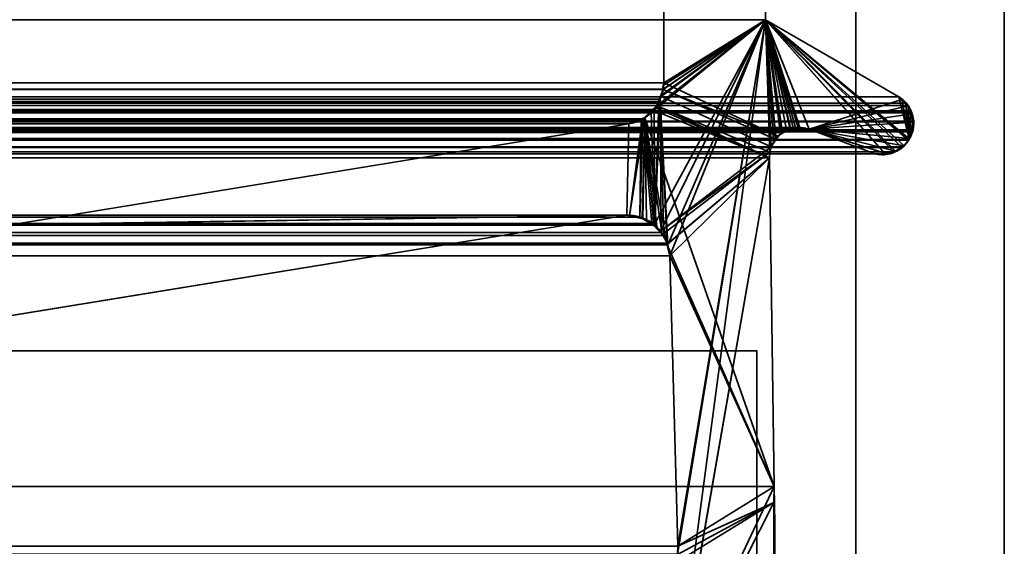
# Model space of a CAD drawing. Header units: millimetres. Extents: x -508 to 6708, y -115 to 193.
# Tile 1033 of 1056: x 3404.56 to 3414.5, y 1.04 to 6.35. Entities that reach past the tile are written whole.
import ezdxf

# ---------------------------------------------------------------- set-up
doc = ezdxf.new("R2010")
doc.units = ezdxf.units.MM
doc.layers.add('151', color=7, linetype='Continuous', true_color=0xffffff)

# ---------------------------------------------------------------- blocks, each defined once
blk = doc.blocks.new('UG_SURFACE_003')
at = {"layer": '151', "color": 252, "linetype": 'Continuous', "lineweight": 35}
for points in [[(3607.5001, -10, 2215.25), (3607.5001, 174.4, 2215.25), (2392.4999, 174.4, 2215.25), (2392.4999, -10, 2215.25)], [(2542.5, -10, 2065.2499), (2542.5, 174.4, 2065.2499), (3457.5, 174.4, 2065.2499), (3457.5, -10, 2065.2499)]]:
    blk.add_3dface(points, dxfattribs=at)
blk = doc.blocks.new('UG_SURFACE_210')
at = {"layer": '151', "color": 252, "linetype": 'Continuous', "lineweight": 35}
for points in [[(2585.5, -21.92, 2021.75), (3414.5, -21.92, 2021.75), (3414.5, 13.42, 2021.75), (2585.5, 13.42, 2021.75)], [(2586.9999, -21.92, 2020.2501), (2586.9999, 13.42, 2020.2501), (3413.0001, 13.42, 2020.2501), (3413.0001, -21.92, 2020.2501)], [(3414.5, 13.42, 2021.75), (3414.5, -21.92, 2021.75), (3413.0001, -21.92, 2020.2501), (3413.0001, 13.42, 2020.2501)]]:
    blk.add_3dface(points, dxfattribs=at)
blk = doc.blocks.new('UG_SURFACE_211')
at = {"layer": '151', "color": 252, "linetype": 'Continuous', "lineweight": 35}
for points in [[(3413.0001, -21.92, 2020.2501), (3413.0001, 13.42, 2020.2501), (3413.0001, 13.42, -7.75), (3413.0001, -21.92, -7.75)], [(3413.0001, -21.92, -7.75), (3413.0001, 13.42, -7.75), (3414.5, 13.42, -7.75), (3414.5, -21.92, -7.75)], [(3413.0001, 13.42, 2020.2501), (3413.0001, -21.92, 2020.2501), (3414.5, -21.92, 2021.75), (3414.5, 13.42, 2021.75)], [(3414.5, -21.92, 2021.75), (3414.5, -21.92, -7.75), (3414.5, 13.42, -7.75), (3414.5, 13.42, 2021.75)]]:
    blk.add_3dface(points, dxfattribs=at)
blk = doc.blocks.new('UG_SURFACE_213')
at = {"layer": '151', "color": 252, "linetype": 'Continuous', "lineweight": 35}
for points in [[(2602.9999, 3.0145, -6.75), (2588.0001, 3.0145, -6.75), (2588.0001, -16.9528, -6.75), (3411.9999, -16.9528, -6.75)], [(3397.0001, 3.0145, -7.75), (3411.9999, 3.0145, -7.75), (3411.9999, -16.9528, -7.75), (2588.0001, -16.9528, -7.75)], [(3397.0001, 3.0145, -6.75), (2602.9999, 3.0145, -6.75), (3411.9999, -16.9528, -6.75)], [(3397.0001, 3.0145, -7.75), (3397.0001, 3.0145, -6.75), (3411.9999, 3.0145, -6.75), (3411.9999, 3.0145, -7.75)], [(3411.9999, -16.9528, -6.75), (3411.9999, 3.0145, -6.75), (3397.0001, 3.0145, -6.75)], [(3411.9999, -16.9528, -7.75), (3411.9999, 3.0145, -7.75), (3411.9999, 3.0145, -6.75), (3411.9999, -16.9528, -6.75)]]:
    blk.add_3dface(points, dxfattribs=at)
blk = doc.blocks.new('UG_SURFACE_217')
at = {"layer": '151', "color": 7, "linetype": 'Continuous', "lineweight": 35}
for points in [[(2588.9385, 5.7187, 2018.3115), (2588.9385, 10.8663, 2018.3115), (3411.0615, 10.8663, 2018.3115), (3411.0615, 5.7187, 2018.3115)], [(3411.0615, 5.7187, 2018.3115), (3411.0615, 10.8663, 2018.3115), (3412.0889, 10.6334, 2019.3388), (3412.0889, 6.3541, 2019.3388)], [(3412.0889, 6.3541, 2019.3388), (3412.0889, 10.6334, 2019.3388), (2587.9111, 10.6334, 2019.3388), (2587.9111, 6.3541, 2019.3388)], [(3413.4352, 5.5775, 2020.6852), (3412.0889, 6.3541, 2019.3388), (2587.9111, 6.3541, 2019.3388), (2586.5648, 5.5775, 2020.6852)], [(3412.0889, 6.3541, 2019.3388), (3411.1044, 4.0824, 2018.3544), (3411.0272, 5.5518, 2018.2772), (3411.0558, 5.6507, 2018.3058)], [(3411.0558, 5.6507, 2018.3058), (3411.0565, 5.6534, 2018.3065), (3412.0889, 6.3541, 2019.3388)], [(3412.0889, 6.3541, 2019.3388), (3411.0565, 5.6534, 2018.3065), (3411.0615, 5.7187, 2018.3115)], [(3411.1223, 3.9715, 2018.3723), (3411.1044, 4.0824, 2018.3544), (3412.0889, 6.3541, 2019.3388)], [(3411.2048, 1.0412, 2018.4548), (3411.1223, 3.9715, 2018.3723), (3412.0889, 6.3541, 2019.3388)], [(3411.1853, -0.4469, 2018.4352), (3412.0889, 6.3541, 2019.3388), (3412.1327, 5.0214, 2019.3827), (3412.1284, 4.9608, 2019.3784)], [(3411.1884, 0.8784, 2018.4383), (3412.0889, 6.3541, 2019.3388), (3411.1853, -0.4469, 2018.4352)], [(3412.0889, 6.3541, 2019.3388), (3411.1884, 0.8784, 2018.4383), (3411.2012, 0.9603, 2018.4512)], [(3412.0889, 6.3541, 2019.3388), (3411.2012, 0.9603, 2018.4512), (3411.2048, 1.0412, 2018.4548)], [(3412.0889, 6.3541, 2019.3388), (3412.1466, 5.0731, 2019.3965), (3412.1327, 5.0214, 2019.3827)], [(3412.0889, 6.3541, 2019.3388), (3413.3835, 5.0221, 2020.6335), (3413.3413, 5.0002, 2020.5913), (3413.2934, 5.0006, 2020.5433)], [(3412.0889, 6.3541, 2019.3388), (3412.1888, 5.1497, 2019.4387), (3412.1466, 5.0731, 2019.3965)], [(3412.0889, 6.3541, 2019.3388), (3412.2601, 5.2166, 2019.51), (3412.2593, 5.216, 2019.5093), (3412.194, 5.1545, 2019.444)], [(3412.0889, 6.3541, 2019.3388), (3413.4681, 5.0661, 2020.7183), (3413.3835, 5.0221, 2020.6335)], [(3413.5344, 5.1377, 2020.7844), (3412.0889, 6.3541, 2019.3388), (3413.4352, 5.5775, 2020.6852), (3413.5046, 5.5121, 2020.7546)], [(3412.194, 5.1545, 2019.444), (3412.1888, 5.1497, 2019.4387), (3412.0889, 6.3541, 2019.3388)], [(3412.0889, 6.3541, 2019.3388), (3412.3931, 5.2652, 2019.6431), (3412.3433, 5.247, 2019.5932)], [(3412.0889, 6.3541, 2019.3388), (3413.5344, 5.1377, 2020.7844), (3413.4803, 5.0724, 2020.7303), (3413.4681, 5.0661, 2020.7183)], [(3412.3433, 5.247, 2019.5932), (3412.2601, 5.2166, 2019.51), (3412.0889, 6.3541, 2019.3388)], [(3412.0889, 6.3541, 2019.3388), (3412.5292, 5.2483, 2019.7792), (3412.4341, 5.2601, 2019.6843)], [(3413.2934, 5.0006, 2020.5433), (3413.1932, 5.0016, 2020.4432), (3412.5292, 5.2483, 2019.7792), (3412.0889, 6.3541, 2019.3388)], [(3412.4341, 5.2601, 2019.6843), (3412.3931, 5.2652, 2019.6431), (3412.0889, 6.3541, 2019.3388)], [(2588.9385, 5.7187, 2018.3115), (3411.0565, 5.6534, 2018.3065), (3411.0558, 5.6507, 2018.3058)], [(2588.9385, 5.7187, 2018.3115), (3411.0615, 5.7187, 2018.3115), (3411.0565, 5.6534, 2018.3065)], [(3411.0558, 5.6507, 2018.3058), (2588.9473, 5.6515, 2018.3027), (2588.9385, 5.7187, 2018.3115)], [(2586.5648, 5.5775, 2020.6852), (2586.4947, 5.5145, 2020.7555), (3413.5046, 5.5121, 2020.7546)], [(3413.5046, 5.5121, 2020.7546), (3413.4352, 5.5775, 2020.6852), (2586.5648, 5.5775, 2020.6852)], [(2588.9473, 5.6515, 2018.3027), (3411.0558, 5.6507, 2018.3058), (3411.0272, 5.5518, 2018.2772)], [(2588.953, 5.6087, 2018.297), (2588.9473, 5.6515, 2018.3027), (3411.0272, 5.5518, 2018.2772)], [(2588.953, 5.6087, 2018.297), (3411.0272, 5.5518, 2018.2772), (3411.0122, 5.5274, 2018.2621)], [(3411.0122, 5.5274, 2018.2621), (2588.9871, 5.5255, 2018.2629), (2588.953, 5.6087, 2018.297)], [(2586.4799, 5.5013, 2020.7701), (2586.4425, 5.4347, 2020.8077), (3413.5573, 5.4343, 2020.8073)], [(2586.4947, 5.5145, 2020.7555), (2586.4799, 5.5013, 2020.7701), (3413.5294, 5.4886, 2020.7794)], [(2586.4799, 5.5013, 2020.7701), (3413.5573, 5.4343, 2020.8073), (3413.5294, 5.4886, 2020.7794)], [(3413.5294, 5.4886, 2020.7794), (3413.5046, 5.5121, 2020.7546), (2586.4947, 5.5145, 2020.7555)], [(2588.9871, 5.5255, 2018.2629), (3411.0122, 5.5274, 2018.2621), (3410.9638, 5.449, 2018.214)], [(2588.9926, 5.5122, 2018.2574), (2588.9871, 5.5255, 2018.2629), (3410.9638, 5.449, 2018.214)], [(2588.9926, 5.5122, 2018.2574), (3410.9638, 5.449, 2018.214), (3410.9356, 5.425, 2018.1856)], [(3410.9356, 5.425, 2018.1856), (2589.0641, 5.4224, 2018.1859), (2588.9926, 5.5122, 2018.2574)], [(3410.9719, 4.2823, 2018.2219), (3410.9638, 5.449, 2018.214), (3411.0122, 5.5274, 2018.2621)], [(3411.0351, 4.2087, 2018.285), (3410.9719, 4.2823, 2018.2219), (3411.0272, 5.5518, 2018.2772)], [(3411.0122, 5.5274, 2018.2621), (3411.0272, 5.5518, 2018.2772), (3410.9719, 4.2823, 2018.2219)], [(3411.0272, 5.5518, 2018.2772), (3411.0615, 4.178, 2018.3115), (3411.0351, 4.2087, 2018.285)], [(3411.0272, 5.5518, 2018.2772), (3411.1044, 4.0824, 2018.3544), (3411.0959, 4.1012, 2018.3458)], [(3411.0959, 4.1012, 2018.3458), (3411.0615, 4.178, 2018.3115), (3411.0272, 5.5518, 2018.2772)], [(3413.5046, 5.5121, 2020.7546), (3413.5294, 5.4886, 2020.7794), (3413.5573, 5.4343, 2020.8073), (3413.5344, 5.1377, 2020.7844)], [(2586.4353, 5.4222, 2020.8147), (2586.4158, 5.3416, 2020.8342), (3413.584, 5.331, 2020.834)], [(2586.4365, 5.4244, 2020.8135), (2586.4353, 5.4222, 2020.8147), (3413.568, 5.4131, 2020.818)], [(2586.4353, 5.4222, 2020.8147), (3413.584, 5.331, 2020.834), (3413.568, 5.4131, 2020.818)], [(2586.4425, 5.4347, 2020.8077), (2586.4365, 5.4244, 2020.8135), (3413.5628, 5.4235, 2020.8127)], [(3413.568, 5.4131, 2020.818), (3413.5628, 5.4235, 2020.8127), (2586.4365, 5.4244, 2020.8135)], [(3413.5628, 5.4235, 2020.8127), (3413.5573, 5.4343, 2020.8073), (2586.4425, 5.4347, 2020.8077)], [(2589.0641, 5.4224, 2018.1859), (3410.9356, 5.425, 2018.1856), (3410.8527, 5.3547, 2018.1026)], [(2589.076, 5.4072, 2018.1739), (2589.0641, 5.4224, 2018.1859), (3410.8527, 5.3547, 2018.1026)], [(2589.076, 5.4072, 2018.1739), (3410.8527, 5.3547, 2018.1026), (3410.8343, 5.3481, 2018.0843)], [(3410.8343, 5.3481, 2018.0843), (2589.1669, 5.3525, 2018.0831), (2589.076, 5.4072, 2018.1739)], [(3410.9719, 4.2823, 2018.2219), (3410.8527, 5.3547, 2018.1026), (3410.9356, 5.425, 2018.1856)], [(3410.9356, 5.425, 2018.1856), (3410.9638, 5.449, 2018.214), (3410.9719, 4.2823, 2018.2219)], [(3413.5344, 5.1377, 2020.7844), (3413.5573, 5.4343, 2020.8073), (3413.5628, 5.4235, 2020.8127)], [(3413.5628, 5.4235, 2020.8127), (3413.568, 5.4131, 2020.818), (3413.584, 5.331, 2020.834), (3413.5344, 5.1377, 2020.7844)], [(3413.5792, 5.243, 2020.8292), (2586.4153, 5.3315, 2020.8347), (2586.4141, 5.3011, 2020.8359)], [(2586.4141, 5.3011, 2020.8359), (2586.4234, 5.2316, 2020.8266), (3413.5766, 5.2316, 2020.8266)], [(3413.5766, 5.2316, 2020.8266), (3413.5792, 5.243, 2020.8292), (2586.4141, 5.3011, 2020.8359)], [(2586.4158, 5.3416, 2020.8342), (2586.4153, 5.3315, 2020.8347), (3413.584, 5.331, 2020.834)], [(2586.4153, 5.3315, 2020.8347), (3413.5792, 5.243, 2020.8292), (3413.5857, 5.3226, 2020.8356)], [(3413.5857, 5.3226, 2020.8356), (3413.584, 5.331, 2020.834), (2586.4153, 5.3315, 2020.8347)], [(2589.2186, 5.3214, 2018.0314), (2589.1669, 5.3525, 2018.0831), (3410.8343, 5.3481, 2018.0843)], [(2589.292, 5.3024, 2017.9579), (2589.2186, 5.3214, 2018.0314), (3410.8343, 5.3481, 2018.0843)], [(3410.8343, 5.3481, 2018.0843), (3410.708, 5.3024, 2017.9579), (2589.292, 5.3024, 2017.9579)], [(2595.5107, 4.2872, 2011.7393), (2589.292, 5.3024, 2017.9579), (3410.708, 5.3024, 2017.9579), (3404.4893, 4.2872, 2011.7393)], [(3404.4893, 4.2872, 2011.7393), (3410.708, 5.3024, 2017.9579), (3410.6891, 4.381, 2017.9391)], [(3410.8217, 4.3634, 2018.0717), (3410.6891, 4.381, 2017.9391), (3410.708, 5.3024, 2017.9579), (3410.8343, 5.3481, 2018.0843)], [(3410.8343, 5.3481, 2018.0843), (3410.8527, 5.3547, 2018.1026), (3410.8217, 4.3634, 2018.0717)], [(3410.943, 4.2978, 2018.193), (3410.8253, 4.3614, 2018.0755), (3410.8217, 4.3634, 2018.0717), (3410.8527, 5.3547, 2018.1026)], [(3410.8527, 5.3547, 2018.1026), (3410.9719, 4.2823, 2018.2219), (3410.943, 4.2978, 2018.193)], [(3413.5725, 5.2218, 2020.8225), (3413.5408, 5.1453, 2020.7908), (3413.5344, 5.1377, 2020.7844), (3413.584, 5.331, 2020.834)], [(3413.5725, 5.2218, 2020.8225), (3413.584, 5.331, 2020.834), (3413.5857, 5.3226, 2020.8356), (3413.5792, 5.243, 2020.8292)], [(2586.4275, 5.2218, 2020.8225), (3413.5725, 5.2218, 2020.8225), (3413.5766, 5.2316, 2020.8266), (2586.4234, 5.2316, 2020.8266)], [(3413.5408, 5.1453, 2020.7908), (2586.4275, 5.2218, 2020.8225), (2586.4596, 5.1447, 2020.7903)], [(3413.5408, 5.1453, 2020.7908), (3413.5725, 5.2218, 2020.8225), (2586.4275, 5.2218, 2020.8225)], [(3412.5292, 5.2483, 2019.7792), (3413.1932, 5.0016, 2020.4432), (2586.8068, 5.0016, 2020.4432), (2587.4708, 5.2483, 2019.7792)], [(2587.4708, 5.2483, 2019.7792), (2587.5657, 5.2609, 2019.6843), (3412.4341, 5.2601, 2019.6843)], [(3412.4341, 5.2601, 2019.6843), (3412.5292, 5.2483, 2019.7792), (2587.4708, 5.2483, 2019.7792)], [(3412.3931, 5.2652, 2019.6431), (2587.5657, 5.2609, 2019.6843), (2587.6024, 5.2657, 2019.6478)], [(3412.3931, 5.2652, 2019.6431), (3412.4341, 5.2601, 2019.6843), (2587.5657, 5.2609, 2019.6843)], [(2587.6024, 5.2657, 2019.6478), (3412.3433, 5.247, 2019.5932), (3412.3931, 5.2652, 2019.6431)], [(2587.6024, 5.2657, 2019.6478), (2587.657, 5.2478, 2019.593), (3412.3433, 5.247, 2019.5932)], [(3412.2601, 5.2166, 2019.51), (2587.657, 5.2478, 2019.593), (2587.7264, 5.2251, 2019.5236)], [(3412.2601, 5.2166, 2019.51), (3412.3433, 5.247, 2019.5932), (2587.657, 5.2478, 2019.593)], [(2587.7264, 5.2251, 2019.5236), (3412.2593, 5.216, 2019.5093), (3412.2601, 5.2166, 2019.51)], [(2587.7264, 5.2251, 2019.5236), (2587.7397, 5.2136, 2019.5103), (3412.2593, 5.216, 2019.5093)], [(3412.2593, 5.216, 2019.5093), (2587.7397, 5.2136, 2019.5103), (2587.8065, 5.1556, 2019.4435)], [(2587.8065, 5.1556, 2019.4435), (3412.194, 5.1545, 2019.444), (3412.2593, 5.216, 2019.5093)], [(3413.5792, 5.243, 2020.8292), (3413.5766, 5.2316, 2020.8266), (3413.5725, 5.2218, 2020.8225)], [(3413.5408, 5.1453, 2020.7908), (2586.4596, 5.1447, 2020.7903), (2586.4656, 5.1377, 2020.7844)], [(2586.4656, 5.1377, 2020.7844), (3413.5344, 5.1377, 2020.7844), (3413.5408, 5.1453, 2020.7908)], [(3413.5344, 5.1377, 2020.7844), (2586.4656, 5.1377, 2020.7844), (2586.5266, 5.0664, 2020.7233)], [(3413.4803, 5.0724, 2020.7303), (3413.5344, 5.1377, 2020.7844), (2586.5266, 5.0664, 2020.7233)], [(3413.4681, 5.0661, 2020.7183), (3413.4803, 5.0724, 2020.7303), (2586.5266, 5.0664, 2020.7233)], [(3412.1888, 5.1497, 2019.4387), (2587.8065, 5.1556, 2019.4435), (2587.8069, 5.1552, 2019.443)], [(3412.1888, 5.1497, 2019.4387), (3412.194, 5.1545, 2019.444), (2587.8065, 5.1556, 2019.4435)], [(2587.8069, 5.1552, 2019.443), (3412.1466, 5.0731, 2019.3965), (3412.1888, 5.1497, 2019.4387)], [(2587.8069, 5.1552, 2019.443), (2587.8534, 5.0731, 2019.3965), (3412.1466, 5.0731, 2019.3965)], [(3412.1327, 5.0214, 2019.3827), (2587.8534, 5.0731, 2019.3965), (2587.8716, 4.981, 2019.3784)], [(3412.1327, 5.0214, 2019.3827), (3412.1466, 5.0731, 2019.3965), (2587.8534, 5.0731, 2019.3965)], [(2586.5266, 5.0664, 2020.7233), (2586.5314, 5.0638, 2020.7186), (3413.4681, 5.0661, 2020.7183)], [(3413.3835, 5.0221, 2020.6335), (3413.4681, 5.0661, 2020.7183), (2586.5314, 5.0638, 2020.7186)], [(2586.5314, 5.0638, 2020.7186), (2586.6158, 5.0181, 2020.6342), (3413.3835, 5.0221, 2020.6335)], [(3413.3835, 5.0221, 2020.6335), (2586.6158, 5.0181, 2020.6342), (2586.6394, 5.0054, 2020.6108)], [(3413.3413, 5.0002, 2020.5913), (3413.3835, 5.0221, 2020.6335), (2586.6394, 5.0054, 2020.6108)], [(2586.6394, 5.0054, 2020.6108), (2586.7071, 4.999, 2020.5431), (3413.2934, 5.0006, 2020.5433)], [(3413.2934, 5.0006, 2020.5433), (3413.3413, 5.0002, 2020.5913), (2586.6394, 5.0054, 2020.6108)], [(2586.7071, 4.999, 2020.5431), (2586.7629, 4.9938, 2020.4871), (3413.1932, 5.0016, 2020.4432)], [(3413.1932, 5.0016, 2020.4432), (3413.2934, 5.0006, 2020.5433), (2586.7071, 4.999, 2020.5431)], [(2586.7629, 4.9938, 2020.4871), (2586.8068, 5.0016, 2020.4432), (3413.1932, 5.0016, 2020.4432)], [(2587.8716, 4.981, 2019.3784), (3412.1284, 4.9608, 2019.3784), (3412.1327, 5.0214, 2019.3827)], [(2587.8716, 4.981, 2019.3784), (2587.8716, 4.9608, 2019.3784), (3412.1284, 4.9608, 2019.3784)], [(3412.1749, 1.6459, 2019.4249), (3412.1284, 4.9608, 2019.3784), (2587.8716, 4.9608, 2019.3784), (2587.8251, 1.6459, 2019.4249)], [(3411.1876, -0.4479, 2018.4376), (3411.1853, -0.4469, 2018.4352), (3412.1284, 4.9608, 2019.3784)], [(3411.1876, -0.4479, 2018.4376), (3412.1284, 4.9608, 2019.3784), (3412.1749, 1.6459, 2019.4249)], [(2589.1783, 4.3634, 2018.0717), (2589.3109, 4.381, 2017.9391), (3410.6891, 4.381, 2017.9391), (3410.8217, 4.3634, 2018.0717)], [(2589.3109, 4.381, 2017.9391), (2598.4149, 2.8982, 2008.8351), (3401.5851, 2.8982, 2008.8351), (3410.6891, 4.381, 2017.9391)], [(3410.6891, 4.381, 2017.9391), (3401.5851, 2.8982, 2008.8351), (3404.4213, 4.2819, 2011.6713), (3404.4724, 4.2849, 2011.7226)], [(3410.6891, 4.381, 2017.9391), (3404.4724, 4.2849, 2011.7226), (3404.4893, 4.2872, 2011.7393)], [(3410.9719, 4.2823, 2018.2219), (2588.9649, 4.2087, 2018.285), (2589.0281, 4.2823, 2018.2219)], [(3410.9719, 4.2823, 2018.2219), (3411.0351, 4.2087, 2018.285), (2588.9649, 4.2087, 2018.285)], [(2589.0281, 4.2823, 2018.2219), (2589.057, 4.2978, 2018.193), (3410.943, 4.2978, 2018.193), (3410.9719, 4.2823, 2018.2219)], [(2589.1747, 4.3614, 2018.0755), (3410.8253, 4.3614, 2018.0755), (3410.943, 4.2978, 2018.193), (2589.057, 4.2978, 2018.193)], [(3410.8217, 4.3634, 2018.0717), (2589.1747, 4.3614, 2018.0755), (2589.1783, 4.3634, 2018.0717)], [(3410.8217, 4.3634, 2018.0717), (3410.8253, 4.3614, 2018.0755), (2589.1747, 4.3614, 2018.0755)], [(3411.0959, 4.1012, 2018.3458), (2588.9041, 4.1012, 2018.3458), (2588.9385, 4.178, 2018.3115)], [(2588.9385, 4.178, 2018.3115), (2588.9649, 4.2087, 2018.285), (3411.0351, 4.2087, 2018.285), (3411.0615, 4.178, 2018.3115)], [(3411.0615, 4.178, 2018.3115), (3411.0959, 4.1012, 2018.3458), (2588.9385, 4.178, 2018.3115)], [(3411.1044, 4.0824, 2018.3544), (2588.8777, 3.9715, 2018.3723), (2588.8956, 4.0824, 2018.3544)], [(3411.1044, 4.0824, 2018.3544), (3411.1223, 3.9715, 2018.3723), (2588.8777, 3.9715, 2018.3723)], [(2588.8956, 4.0824, 2018.3544), (2588.9041, 4.1012, 2018.3458), (3411.0959, 4.1012, 2018.3458), (3411.1044, 4.0824, 2018.3544)], [(2588.7952, 1.0412, 2018.4548), (2588.8777, 3.9715, 2018.3723), (3411.1223, 3.9715, 2018.3723), (3411.2048, 1.0412, 2018.4548)], [(3412.1695, 0.0733, 2019.4194), (2587.8251, 1.6459, 2019.4249), (2587.739, -0.6885, 2019.511)], [(3412.1695, 0.0733, 2019.4194), (3412.1749, 1.6459, 2019.4249), (2587.8251, 1.6459, 2019.4249)], [(3412.1749, 1.6459, 2019.4249), (3412.1695, 0.0733, 2019.4194), (3411.1927, -0.4501, 2018.4426), (3411.1876, -0.4479, 2018.4376)], [(2588.7959, 1.002, 2018.4541), (2588.7952, 1.0412, 2018.4548), (3411.2048, 1.0412, 2018.4548)], [(2588.7959, 1.002, 2018.4541), (3411.2048, 1.0412, 2018.4548), (3411.2012, 0.9603, 2018.4512)]]:
    blk.add_3dface(points, dxfattribs=at)
blk = doc.blocks.new('UG_SURFACE_218')
at = {"layer": '151', "color": 7, "linetype": 'Continuous', "lineweight": 35}
for points in [[(3412.0889, 10.6334, -7.75), (3412.0889, 6.3541, -7.75), (3411.0615, 5.7187, -7.75), (3411.0615, 10.8663, -7.75)], [(3412.0889, 6.3541, 2019.3388), (3412.0889, 10.6334, 2019.3388), (3411.0615, 10.8663, 2018.3115), (3411.0615, 5.7187, 2018.3115)], [(3411.0615, 5.7187, 2018.3115), (3411.0615, 10.8663, 2018.3115), (3411.0615, 10.8663, -7.75), (3411.0615, 5.7187, -7.75)], [(3412.0889, 6.3541, -7.75), (3412.0889, 10.6334, -7.75), (3412.0889, 10.6334, 2019.3388), (3412.0889, 6.3541, 2019.3388)], [(3412.0889, 6.3541, 2019.3388), (3410.8694, 5.365, 2018.1193), (3410.8868, 4.3379, 2018.1367), (3410.9621, 4.2773, 2018.2121)], [(3410.9516, 5.4465, 2018.2016), (3410.8694, 5.365, 2018.1193), (3412.0889, 6.3541, 2019.3388)], [(3412.0889, 6.3541, 2019.3388), (3410.9755, 5.4699, 2018.2254), (3410.9516, 5.4465, 2018.2016)], [(3410.9621, 4.2773, 2018.2121), (3411.0305, 4.2222, 2018.2805), (3412.0889, 6.3541, 2019.3388)], [(3412.0889, 6.3541, 2019.3388), (3410.991, 5.4854, 2018.2409), (3410.9755, 5.4699, 2018.2254)], [(3411.0358, 5.5803, 2018.286), (3410.991, 5.4854, 2018.2409), (3412.0889, 6.3541, 2019.3388)], [(3412.1466, 5.0731, 2019.3965), (3412.1683, 5.1188, 2019.4182), (3412.0889, 6.3541, 2019.3388), (3411.0305, 4.2222, 2018.2805)], [(3412.0889, 6.3541, 2019.3388), (3411.0434, 5.596, 2018.2934), (3411.0358, 5.5803, 2018.286)], [(3411.057, 5.6889, 2018.3072), (3411.0434, 5.596, 2018.2934), (3412.0889, 6.3541, 2019.3388)], [(3412.0889, 6.3541, 2019.3388), (3411.0615, 5.7187, 2018.3115), (3411.057, 5.6889, 2018.3072)], [(3412.2524, 5.2053, -7.75), (3412.2128, 5.1775, -7.75), (3411.0615, 5.7187, -7.75), (3412.0889, 6.3541, -7.75)], [(3413.4352, 5.5775, -7.75), (3412.0889, 6.3541, -7.75), (3412.0889, 6.3541, 2019.3388), (3413.4352, 5.5775, 2020.6852)], [(3412.0889, 6.3541, -7.75), (3413.4846, 5.0854, -7.75), (3413.4326, 5.0372, -7.75), (3413.4028, 5.0261, -7.75)], [(3413.5406, 5.1534, -7.75), (3412.0889, 6.3541, -7.75), (3413.4352, 5.5775, -7.75)], [(3413.4028, 5.0261, -7.75), (3413.3236, 4.9966, -7.75), (3413.3034, 4.9974, -7.75), (3412.0889, 6.3541, -7.75)], [(3412.0889, 6.3541, -7.75), (3412.3018, 5.2399, -7.75), (3412.2524, 5.2053, -7.75)], [(3412.0889, 6.3541, -7.75), (3412.4205, 5.267, -7.75), (3412.3373, 5.248, -7.75)], [(3412.0889, 6.3541, -7.75), (3413.5406, 5.1534, -7.75), (3413.5273, 5.1249, -7.75), (3413.4846, 5.0854, -7.75)], [(3412.3373, 5.248, -7.75), (3412.3018, 5.2399, -7.75), (3412.0889, 6.3541, -7.75)], [(3412.0889, 6.3541, -7.75), (3412.5292, 5.2483, -7.75), (3412.4346, 5.2646, -7.75)], [(3413.3034, 4.9974, -7.75), (3413.1932, 5.0016, -7.75), (3412.5292, 5.2483, -7.75), (3412.0889, 6.3541, -7.75)], [(3412.4346, 5.2646, -7.75), (3412.4205, 5.267, -7.75), (3412.0889, 6.3541, -7.75)], [(3412.0889, 6.3541, 2019.3388), (3412.1683, 5.1188, 2019.4182), (3412.1914, 5.1456, 2019.4414)], [(3412.0889, 6.3541, 2019.3388), (3412.3685, 5.2615, 2019.6187), (3412.4343, 5.2561, 2019.6843)], [(3412.0889, 6.3541, 2019.3388), (3412.2417, 5.2033, 2019.4917), (3412.25, 5.2071, 2019.5), (3412.3375, 5.2472, 2019.5875)], [(3412.4343, 5.2561, 2019.6843), (3412.5292, 5.2483, 2019.7792), (3412.0889, 6.3541, 2019.3388)], [(3412.1914, 5.1456, 2019.4414), (3412.2417, 5.2033, 2019.4917), (3412.0889, 6.3541, 2019.3388)], [(3412.3375, 5.2472, 2019.5875), (3412.3685, 5.2615, 2019.6187), (3412.0889, 6.3541, 2019.3388)], [(3413.4657, 5.5488, 2020.7157), (3413.4352, 5.5775, 2020.6852), (3412.0889, 6.3541, 2019.3388), (3412.5292, 5.2483, 2019.7792)], [(3411.0589, 5.688, -7.75), (3411.0558, 5.6496, -7.75), (3411.0358, 5.5803, 2018.286)], [(3411.0358, 5.5803, 2018.286), (3411.0434, 5.596, 2018.2934), (3411.0589, 5.688, -7.75)], [(3411.0434, 5.596, 2018.2934), (3411.057, 5.6889, 2018.3072), (3411.0589, 5.688, -7.75)], [(3411.0558, 5.6496, -7.75), (3411.0589, 5.688, -7.75), (3411.0615, 5.7187, -7.75), (3412.2128, 5.1775, -7.75)], [(3411.0615, 5.7187, -7.75), (3411.0589, 5.688, -7.75), (3411.057, 5.6889, 2018.3072)], [(3411.057, 5.6889, 2018.3072), (3411.0615, 5.7187, 2018.3115), (3411.0615, 5.7187, -7.75)], [(3411.0293, 5.5819, -7.75), (3410.9917, 5.4863, -7.75), (3410.991, 5.4854, 2018.2409)], [(3410.991, 5.4854, 2018.2409), (3411.0358, 5.5803, 2018.286), (3411.0293, 5.5819, -7.75)], [(3410.9917, 5.4863, -7.75), (3411.0293, 5.5819, -7.75), (3412.1466, 5.0731, -7.75), (3412.132, 5.0177, -7.75)], [(3412.1935, 5.1471, -7.75), (3412.1466, 5.0731, -7.75), (3411.0293, 5.5819, -7.75), (3411.0558, 5.6496, -7.75)], [(3411.0558, 5.6496, -7.75), (3411.0293, 5.5819, -7.75), (3411.0358, 5.5803, 2018.286)], [(3411.0558, 5.6496, -7.75), (3412.2128, 5.1775, -7.75), (3412.1935, 5.1471, -7.75)], [(3413.4655, 5.5516, -7.75), (3413.4488, 5.5687, -7.75), (3413.4352, 5.5775, 2020.6852)], [(3413.4352, 5.5775, 2020.6852), (3413.4657, 5.5488, 2020.7157), (3413.4655, 5.5516, -7.75)], [(3413.4488, 5.5687, -7.75), (3413.4352, 5.5775, -7.75), (3413.4352, 5.5775, 2020.6852)], [(3413.4352, 5.5775, -7.75), (3413.4488, 5.5687, -7.75), (3413.4655, 5.5516, -7.75), (3413.5406, 5.1534, -7.75)], [(3412.1284, 4.9608, -7.75), (3410.9497, 5.4447, -7.75), (3410.9743, 5.4691, -7.75)], [(3410.9743, 5.4691, -7.75), (3410.9497, 5.4447, -7.75), (3410.9516, 5.4465, 2018.2016)], [(3410.9516, 5.4465, 2018.2016), (3410.9755, 5.4699, 2018.2254), (3410.9743, 5.4691, -7.75)], [(3410.9743, 5.4691, -7.75), (3410.9917, 5.4863, -7.75), (3412.1284, 4.9608, -7.75)], [(3410.9917, 5.4863, -7.75), (3410.9743, 5.4691, -7.75), (3410.9755, 5.4699, 2018.2254)], [(3410.9755, 5.4699, 2018.2254), (3410.991, 5.4854, 2018.2409), (3410.9917, 5.4863, -7.75)], [(3412.132, 5.0177, -7.75), (3412.1284, 4.9608, -7.75), (3410.9917, 5.4863, -7.75)], [(3413.5308, 5.4854, 2020.7808), (3413.5294, 5.4886, 2020.7794), (3413.4657, 5.5488, 2020.7157), (3412.5292, 5.2483, 2019.7792)], [(3412.5292, 5.2483, 2019.7792), (3413.5678, 5.405, 2020.8178), (3413.5308, 5.4854, 2020.7808)], [(3413.5306, 5.485, -7.75), (3413.4655, 5.5516, -7.75), (3413.4657, 5.5488, 2020.7157)], [(3413.4655, 5.5516, -7.75), (3413.5306, 5.485, -7.75), (3413.5406, 5.1534, -7.75)], [(3413.4657, 5.5488, 2020.7157), (3413.5294, 5.4886, 2020.7794), (3413.5306, 5.485, -7.75)], [(3413.5294, 5.4886, 2020.7794), (3413.5308, 5.4854, 2020.7808), (3413.5306, 5.485, -7.75)], [(3413.5346, 5.4807, -7.75), (3413.5306, 5.485, -7.75), (3413.5308, 5.4854, 2020.7808)], [(3413.5406, 5.1534, -7.75), (3413.5306, 5.485, -7.75), (3413.5346, 5.4807, -7.75), (3413.5644, 5.4048, -7.75)], [(3413.5644, 5.4048, -7.75), (3413.5346, 5.4807, -7.75), (3413.5308, 5.4854, 2020.7808)], [(3413.5308, 5.4854, 2020.7808), (3413.5678, 5.405, 2020.8178), (3413.5644, 5.4048, -7.75)], [(3410.8694, 5.365, 2018.1193), (3410.9516, 5.4465, 2018.2016), (3410.9497, 5.4447, -7.75)], [(3410.9497, 5.4447, -7.75), (3410.8703, 5.3656, -7.75), (3410.8694, 5.365, 2018.1193)], [(3412.1284, 4.9608, -7.75), (3412.1749, 1.6459, -7.75), (3410.8703, 5.3656, -7.75), (3410.9497, 5.4447, -7.75)], [(3412.5292, 5.2483, 2019.7792), (3413.5833, 5.3218, 2020.8333), (3413.5756, 5.388, 2020.8256), (3413.5678, 5.405, 2020.8178)], [(3413.5799, 5.3226, -7.75), (3413.5766, 5.2316, -7.75), (3413.5406, 5.1534, -7.75), (3413.5644, 5.4048, -7.75)], [(3413.5814, 5.3623, -7.75), (3413.5644, 5.4048, -7.75), (3413.5678, 5.405, 2020.8178)], [(3413.5644, 5.4048, -7.75), (3413.5814, 5.3623, -7.75), (3413.5799, 5.3226, -7.75)], [(3413.5678, 5.405, 2020.8178), (3413.5756, 5.388, 2020.8256), (3413.5814, 5.3623, -7.75)], [(3413.5799, 5.3226, -7.75), (3413.5814, 5.3623, -7.75), (3413.5756, 5.388, 2020.8256)], [(3413.5756, 5.388, 2020.8256), (3413.5833, 5.3218, 2020.8333), (3413.5799, 5.3226, -7.75)], [(3401.5851, 2.8982, 2008.8351), (3410.6891, 4.381, 2017.9391), (3410.708, 5.3024, 2017.9579), (3404.4893, 4.2872, 2011.7393)], [(3404.4893, 4.2872, -7.75), (3410.708, 5.3024, -7.75), (3410.6891, 4.381, -7.75)], [(3404.4893, 4.2872, 2011.7393), (3410.708, 5.3024, 2017.9579), (3410.708, 5.3024, -7.75), (3404.4893, 4.2872, -7.75)], [(3410.8467, 5.3562, 2018.0967), (3410.708, 5.3024, 2017.9579), (3410.6891, 4.381, 2017.9391), (3410.7177, 4.3748, 2017.9677)], [(3410.7177, 4.3764, -7.75), (3410.6891, 4.381, -7.75), (3410.708, 5.3024, -7.75), (3410.846, 5.3561, -7.75)], [(3410.708, 5.3024, 2017.9579), (3410.8467, 5.3562, 2018.0967), (3410.846, 5.3561, -7.75)], [(3410.846, 5.3561, -7.75), (3410.708, 5.3024, -7.75), (3410.708, 5.3024, 2017.9579)], [(3410.8703, 5.3656, -7.75), (3410.8436, 4.3562, -7.75), (3410.7177, 4.3764, -7.75)], [(3410.846, 5.3561, -7.75), (3410.8703, 5.3656, -7.75), (3410.7177, 4.3764, -7.75)], [(3410.7177, 4.3748, 2017.9677), (3410.8517, 4.3455, 2018.1017), (3410.8694, 5.365, 2018.1193), (3410.8467, 5.3562, 2018.0967)], [(3410.9631, 4.2826, -7.75), (3410.8515, 4.3513, -7.75), (3410.8436, 4.3562, -7.75), (3410.8703, 5.3656, -7.75)], [(3410.8703, 5.3656, -7.75), (3410.846, 5.3561, -7.75), (3410.8467, 5.3562, 2018.0967)], [(3410.8467, 5.3562, 2018.0967), (3410.8694, 5.365, 2018.1193), (3410.8703, 5.3656, -7.75)], [(3410.8517, 4.3455, 2018.1017), (3410.8868, 4.3379, 2018.1367), (3410.8694, 5.365, 2018.1193)], [(3410.8703, 5.3656, -7.75), (3410.9905, 4.2657, -7.75), (3410.9631, 4.2826, -7.75)], [(3410.8703, 5.3656, -7.75), (3411.0816, 4.1408, -7.75), (3411.047, 4.1883, -7.75)], [(3411.047, 4.1883, -7.75), (3410.9905, 4.2657, -7.75), (3410.8703, 5.3656, -7.75)], [(3411.0944, 4.0879, -7.75), (3411.0816, 4.1408, -7.75), (3410.8703, 5.3656, -7.75), (3412.1749, 1.6459, -7.75)], [(3413.5766, 5.2316, 2020.8266), (3413.5859, 5.2992, 2020.8359), (3413.5833, 5.3218, 2020.8333), (3412.5292, 5.2483, 2019.7792)], [(3413.5799, 5.3226, -7.75), (3413.5859, 5.2992, 2020.8359), (3413.5766, 5.2316, 2020.8266)], [(3413.5766, 5.2316, 2020.8266), (3413.5766, 5.2316, -7.75), (3413.5799, 5.3226, -7.75)], [(3413.5799, 5.3226, -7.75), (3413.5833, 5.3218, 2020.8333), (3413.5859, 5.2992, 2020.8359)], [(3412.2417, 5.2033, 2019.4917), (3412.1914, 5.1456, 2019.4414), (3412.1935, 5.1471, -7.75)], [(3412.2417, 5.2033, 2019.4917), (3412.1935, 5.1471, -7.75), (3412.2128, 5.1775, -7.75)], [(3412.2417, 5.2033, 2019.4917), (3412.2128, 5.1775, -7.75), (3412.2524, 5.2053, -7.75)], [(3412.2524, 5.2053, -7.75), (3412.25, 5.2071, 2019.5), (3412.2417, 5.2033, 2019.4917)], [(3412.3018, 5.2399, -7.75), (3412.3375, 5.2472, 2019.5875), (3412.25, 5.2071, 2019.5)], [(3412.25, 5.2071, 2019.5), (3412.2524, 5.2053, -7.75), (3412.3018, 5.2399, -7.75)], [(3412.3018, 5.2399, -7.75), (3412.3373, 5.248, -7.75), (3412.3375, 5.2472, 2019.5875)], [(3412.3685, 5.2615, 2019.6187), (3412.3373, 5.248, -7.75), (3412.4205, 5.267, -7.75)], [(3412.3685, 5.2615, 2019.6187), (3412.3375, 5.2472, 2019.5875), (3412.3373, 5.248, -7.75)], [(3412.4205, 5.267, -7.75), (3412.4343, 5.2561, 2019.6843), (3412.3685, 5.2615, 2019.6187)], [(3412.4205, 5.267, -7.75), (3412.4346, 5.2646, -7.75), (3412.4343, 5.2561, 2019.6843)], [(3412.4343, 5.2561, 2019.6843), (3412.4346, 5.2646, -7.75), (3412.5292, 5.2483, -7.75)], [(3412.5292, 5.2483, -7.75), (3412.5292, 5.2483, 2019.7792), (3412.4343, 5.2561, 2019.6843)], [(3412.5292, 5.2483, -7.75), (3413.1932, 5.0016, -7.75), (3413.1932, 5.0016, 2020.4432), (3412.5292, 5.2483, 2019.7792)], [(3412.5292, 5.2483, 2019.7792), (3413.4026, 5.028, 2020.6525), (3413.4877, 5.0792, 2020.7376), (3413.4889, 5.0809, 2020.7388)], [(3412.5292, 5.2483, 2019.7792), (3413.1932, 5.0016, 2020.4432), (3413.3031, 5.0057, 2020.5531)], [(3412.5292, 5.2483, 2019.7792), (3413.5427, 5.1542, 2020.7927), (3413.554, 5.1695, 2020.8039), (3413.5766, 5.2316, 2020.8266)], [(3413.3031, 5.0057, 2020.5531), (3413.3697, 5.0082, 2020.6196), (3413.4026, 5.028, 2020.6525), (3412.5292, 5.2483, 2019.7792)], [(3413.4889, 5.0809, 2020.7388), (3413.5427, 5.1542, 2020.7927), (3412.5292, 5.2483, 2019.7792)], [(3413.5427, 5.1542, 2020.7927), (3413.5406, 5.1534, -7.75), (3413.5766, 5.2316, -7.75)], [(3413.5766, 5.2316, -7.75), (3413.554, 5.1695, 2020.8039), (3413.5427, 5.1542, 2020.7927)], [(3413.5766, 5.2316, -7.75), (3413.5766, 5.2316, 2020.8266), (3413.554, 5.1695, 2020.8039)], [(3411.0305, 4.2222, 2018.2805), (3412.132, 5.0177, 2019.3822), (3412.1466, 5.0731, 2019.3965)], [(3412.132, 5.0177, -7.75), (3412.1466, 5.0731, 2019.3965), (3412.132, 5.0177, 2019.3822)], [(3412.132, 5.0177, -7.75), (3412.1466, 5.0731, -7.75), (3412.1466, 5.0731, 2019.3965)], [(3412.1683, 5.1188, 2019.4182), (3412.1466, 5.0731, -7.75), (3412.1935, 5.1471, -7.75)], [(3412.1683, 5.1188, 2019.4182), (3412.1466, 5.0731, 2019.3965), (3412.1466, 5.0731, -7.75)], [(3412.1935, 5.1471, -7.75), (3412.1914, 5.1456, 2019.4414), (3412.1683, 5.1188, 2019.4182)], [(3413.4846, 5.0854, -7.75), (3413.4877, 5.0792, 2020.7376), (3413.4026, 5.028, 2020.6525)], [(3413.4026, 5.028, 2020.6525), (3413.4326, 5.0372, -7.75), (3413.4846, 5.0854, -7.75)], [(3413.4889, 5.0809, 2020.7388), (3413.4846, 5.0854, -7.75), (3413.5273, 5.1249, -7.75)], [(3413.4846, 5.0854, -7.75), (3413.4889, 5.0809, 2020.7388), (3413.4877, 5.0792, 2020.7376)], [(3413.5273, 5.1249, -7.75), (3413.5427, 5.1542, 2020.7927), (3413.4889, 5.0809, 2020.7388)], [(3413.5273, 5.1249, -7.75), (3413.5406, 5.1534, -7.75), (3413.5427, 5.1542, 2020.7927)], [(3412.132, 5.0177, 2019.3822), (3411.0305, 4.2222, 2018.2805), (3411.0489, 4.1885, 2018.2989)], [(3411.0489, 4.1885, 2018.2989), (3411.1006, 4.0942, 2018.3506), (3412.1284, 4.9608, 2019.3784), (3412.132, 5.0177, 2019.3822)], [(3412.132, 5.0177, 2019.3822), (3412.1284, 4.9608, -7.75), (3412.132, 5.0177, -7.75)], [(3412.132, 5.0177, 2019.3822), (3412.1284, 4.9608, 2019.3784), (3412.1284, 4.9608, -7.75)], [(3413.3034, 4.9974, -7.75), (3413.3031, 5.0057, 2020.5531), (3413.1932, 5.0016, 2020.4432)], [(3413.1932, 5.0016, 2020.4432), (3413.1932, 5.0016, -7.75), (3413.3034, 4.9974, -7.75)], [(3413.4028, 5.0261, -7.75), (3413.3697, 5.0082, 2020.6196), (3413.3031, 5.0057, 2020.5531)], [(3413.3031, 5.0057, 2020.5531), (3413.3236, 4.9966, -7.75), (3413.4028, 5.0261, -7.75)], [(3413.3031, 5.0057, 2020.5531), (3413.3034, 4.9974, -7.75), (3413.3236, 4.9966, -7.75)], [(3413.4028, 5.0261, -7.75), (3413.4026, 5.028, 2020.6525), (3413.3697, 5.0082, 2020.6196)], [(3413.4026, 5.028, 2020.6525), (3413.4028, 5.0261, -7.75), (3413.4326, 5.0372, -7.75)], [(3412.1284, 4.9608, 2019.3784), (3411.1006, 4.0942, 2018.3506), (3411.1013, 4.0895, 2018.3513)], [(3411.1013, 4.0895, 2018.3513), (3411.1223, 3.9715, 2018.3723), (3412.1284, 4.9608, 2019.3784)], [(3412.1749, 1.6459, 2019.4249), (3412.1284, 4.9608, 2019.3784), (3411.1223, 3.9715, 2018.3723), (3411.2048, 1.0412, 2018.4548)], [(3412.1749, 1.6459, -7.75), (3412.1284, 4.9608, -7.75), (3412.1284, 4.9608, 2019.3784), (3412.1749, 1.6459, 2019.4249)], [(3410.6891, 4.381, -7.75), (3401.5851, 2.8982, -7.75), (3404.4213, 4.2819, -7.75), (3404.4552, 4.2832, -7.75)], [(3410.6891, 4.381, 2017.9391), (3401.5851, 2.8982, 2008.8351), (3401.5851, 2.8982, -7.75), (3410.6891, 4.381, -7.75)], [(3410.6891, 4.381, -7.75), (3404.4552, 4.2832, -7.75), (3404.4893, 4.2872, -7.75)], [(3410.7177, 4.3764, -7.75), (3410.7177, 4.3748, 2017.9677), (3410.6891, 4.381, 2017.9391)], [(3410.6891, 4.381, 2017.9391), (3410.6891, 4.381, -7.75), (3410.7177, 4.3764, -7.75)], [(3410.7177, 4.3748, 2017.9677), (3410.7177, 4.3764, -7.75), (3410.8436, 4.3562, -7.75)], [(3410.8436, 4.3562, -7.75), (3410.8517, 4.3455, 2018.1017), (3410.7177, 4.3748, 2017.9677)], [(3410.8436, 4.3562, -7.75), (3410.8515, 4.3513, -7.75), (3410.8517, 4.3455, 2018.1017)], [(3410.8517, 4.3455, 2018.1017), (3410.8515, 4.3513, -7.75), (3410.9631, 4.2826, -7.75)], [(3410.9631, 4.2826, -7.75), (3410.8868, 4.3379, 2018.1367), (3410.8517, 4.3455, 2018.1017)], [(3410.9631, 4.2826, -7.75), (3410.9621, 4.2773, 2018.2121), (3410.8868, 4.3379, 2018.1367)], [(3410.9621, 4.2773, 2018.2121), (3410.9631, 4.2826, -7.75), (3410.9905, 4.2657, -7.75)], [(3411.047, 4.1883, -7.75), (3411.0305, 4.2222, 2018.2805), (3410.9621, 4.2773, 2018.2121)], [(3410.9621, 4.2773, 2018.2121), (3410.9905, 4.2657, -7.75), (3411.047, 4.1883, -7.75)], [(3411.047, 4.1883, -7.75), (3411.0489, 4.1885, 2018.2989), (3411.0305, 4.2222, 2018.2805)], [(3411.0489, 4.1885, 2018.2989), (3411.047, 4.1883, -7.75), (3411.0816, 4.1408, -7.75)], [(3411.0816, 4.1408, -7.75), (3411.1006, 4.0942, 2018.3506), (3411.0489, 4.1885, 2018.2989)], [(3411.1006, 4.0942, 2018.3506), (3411.0816, 4.1408, -7.75), (3411.0944, 4.0879, -7.75)], [(3411.0944, 4.0879, -7.75), (3411.1013, 4.0895, 2018.3513), (3411.1006, 4.0942, 2018.3506)], [(3411.1013, 4.0895, 2018.3513), (3411.0944, 4.0879, -7.75), (3411.1223, 3.9715, -7.75)], [(3412.1749, 1.6459, -7.75), (3411.1223, 3.9715, -7.75), (3411.0944, 4.0879, -7.75)], [(3411.1223, 3.9715, -7.75), (3411.1223, 3.9715, 2018.3723), (3411.1013, 4.0895, 2018.3513)], [(3411.2048, 1.0412, -7.75), (3411.1223, 3.9715, -7.75), (3412.1749, 1.6459, -7.75), (3412.1749, 1.4846, -7.75)], [(3411.2048, 1.0412, 2018.4548), (3411.1223, 3.9715, 2018.3723), (3411.1223, 3.9715, -7.75), (3411.2048, 1.0412, -7.75)], [(3411.2048, 1.0412, 2018.4548), (3412.1745, 1.4847, 2019.4244), (3412.1749, 1.6459, 2019.4249)], [(3412.1749, 1.6459, -7.75), (3412.1749, 1.6459, 2019.4249), (3412.1745, 1.4847, 2019.4244)], [(3412.1745, 1.4847, 2019.4244), (3412.1749, 1.4846, -7.75), (3412.1749, 1.6459, -7.75)], [(3411.1884, 0.8784, 2018.4383), (3411.1357, 0.7194, 2018.3856), (3411.1927, -0.4501, 2018.4426), (3412.1745, 1.4847, 2019.4244)], [(3411.201, 0.9593, 2018.451), (3411.1884, 0.8784, 2018.4383), (3412.1745, 1.4847, 2019.4244)], [(3412.1649, -1.4257, 2019.4149), (3412.1745, 1.4847, 2019.4244), (3411.1927, -0.4501, 2018.4426), (3411.2515, -1.6106, 2018.5015)], [(3412.1745, 1.4847, 2019.4244), (3411.2048, 1.0412, 2018.4548), (3411.201, 0.9593, 2018.451)], [(3412.1749, 1.4846, -7.75), (3412.1752, 0.3919, -7.75), (3411.201, 0.9593, -7.75), (3411.2048, 1.0412, -7.75)], [(3412.1752, 0.3919, -7.75), (3412.1745, 1.4847, 2019.4244), (3412.1649, -1.4257, 2019.4149)], [(3412.1752, 0.3919, -7.75), (3412.1749, 1.4846, -7.75), (3412.1745, 1.4847, 2019.4244)], [(3411.201, 0.9593, 2018.451), (3411.2048, 1.0412, 2018.4548), (3411.2048, 1.0412, -7.75), (3411.201, 0.9593, -7.75)]]:
    blk.add_3dface(points, dxfattribs=at)

msp = doc.modelspace()

# ---------------------------------------------------------------- linework, layer by layer
at = {"layer": '151', "color": 253, "linetype": 'Continuous', "lineweight": -3}
for p, q in [((3413, -21.92, 2020.25), (3413, 13.42, 2020.25)), ((3413, -21.92, -7.75), (3413, 13.42, -7.75)), ((3413, -21.92, 2020.25), (3413, 13.42, 2020.25)), ((3411.0615, 10.8663, 2018.3115), (3411.0615, 5.7187, 2018.3115)), ((3411.0615, 10.8663, 2018.3115), (3411.0615, 5.7187, 2018.3115)), ((3411.0615, 5.7187, -7.75), (3411.0615, 10.8663, -7.75)), ((3412.0888, 6.3541, 2019.3388), (3413.4353, 5.5775, 2020.6853)), ((3413.4353, 5.5775, 2020.6853), (3412.0888, 6.3541, 2019.3388)), ((3413.4353, 5.5775, -7.75), (3412.0888, 6.3541, -7.75)), ((2588.9385, 5.7187, 2018.3115), (3411.0615, 5.7187, 2018.3115)), ((3411.0615, 5.7187, 2018.3115), (3411.0615, 5.7187, -7.75)), ((3413.4353, 5.5775, 2020.6853), (2586.5647, 5.5775, 2020.6853)), ((3413.4353, 5.5775, -7.75), (3413.4353, 5.5775, 2020.6853)), ((2589.2921, 5.3024, 2017.9579), (3410.7079, 5.3024, 2017.9579)), ((3410.7079, 5.3024, 2017.9579), (3404.4892, 4.2872, 2011.7392)), ((3410.7079, 5.3024, 2017.9579), (3404.4892, 4.2872, 2011.7392)), ((3404.4892, 4.2872, -7.75), (3410.7079, 5.3024, -7.75)), ((3410.7079, 5.3024, 2017.9579), (3410.7079, 5.3024, -7.75)), ((3413.5766, 5.2316, 2020.8266), (2586.4234, 5.2316, 2020.8266)), ((3412.5291, 5.2483, 2019.7791), (2587.4709, 5.2483, 2019.7791)), ((3412.5291, 5.2483, 2019.7791), (3413.1932, 5.0016, 2020.4432)), ((3412.5291, 5.2483, 2019.7791), (3413.1932, 5.0016, 2020.4432)), ((3412.5291, 5.2483, -7.75), (3413.1932, 5.0016, -7.75)), ((3412.5291, 5.2483, -7.75), (3412.5291, 5.2483, 2019.7791)), ((3413.5766, 5.2316, -7.75), (3413.5766, 5.2316, 2020.8266)), ((3412.1465, 5.0731, 2019.3965), (2587.8535, 5.0731, 2019.3965)), ((3412.1465, 5.0731, -7.75), (3412.1465, 5.0731, 2019.3965)), ((3413.1932, 5.0016, 2020.4432), (2586.8068, 5.0016, 2020.4432)), ((3413.1932, 5.0016, -7.75), (3413.1932, 5.0016, 2020.4432)), ((2587.8716, 4.9608, 2019.3784), (3412.1284, 4.9608, 2019.3784)), ((3412.1284, 4.9608, 2019.3784), (3412.175, 1.6459, 2019.425)), ((3412.1284, 4.9608, 2019.3784), (3412.1284, 4.9608, -7.75)), ((3412.175, 1.6459, 2019.425), (3412.1284, 4.9608, 2019.3784)), ((3412.175, 1.6459, -7.75), (3412.1284, 4.9608, -7.75)), ((2589.3109, 4.381, 2017.9391), (3410.6891, 4.381, 2017.9391)), ((3401.5852, 2.8982, 2008.8352), (3410.6891, 4.381, 2017.9391)), ((3410.6891, 4.381, -7.75), (3401.5852, 2.8982, -7.75)), ((3401.5852, 2.8982, 2008.8352), (3410.6891, 4.381, 2017.9391)), ((3410.6891, 4.381, 2017.9391), (3410.6891, 4.381, -7.75)), ((2588.8776, 3.9715, 2018.3724), (3411.1224, 3.9715, 2018.3724)), ((3411.2049, 1.0412, -7.75), (3411.1224, 3.9715, -7.75)), ((3411.1224, 3.9715, 2018.3724), (3411.2049, 1.0412, 2018.4549)), ((3411.1224, 3.9715, 2018.3724), (3411.1224, 3.9715, -7.75)), ((3411.1224, 3.9715, 2018.3724), (3411.2049, 1.0412, 2018.4549)), ((3397, 3.0145, -7.75), (3412, 3.0145, -7.75)), ((3397, 3.0145, -6.75), (3412, 3.0145, -6.75)), ((3412, -16.9528, -7.75), (3412, 3.0145, -7.75)), ((3412, 3.0145, -7.75), (3412, 3.0145, -6.75)), ((3412, -16.9528, -6.75), (3412, 3.0145, -6.75)), ((3412.175, 1.6459, 2019.425), (2587.825, 1.6459, 2019.425)), ((3412.175, 1.6459, -7.75), (3412.175, 1.6459, 2019.425))]:
    msp.add_line(p, q, dxfattribs=at)
for points in [[(3410.7079, 5.3024, -7.75), (3410.9114, 5.3361, -7.75), (3411.0615, 5.512, -7.75), (3411.0615, 5.7187, -7.75)], [(3411.0615, 5.7187, 2018.3115), (3411.0615, 5.512, 2018.3115), (3410.9114, 5.3361, 2018.1614), (3410.7079, 5.3024, 2017.9579)], [(3413.5766, 5.2316, -7.75), (3413.6098, 5.3654, -7.75), (3413.5528, 5.5053, -7.75), (3413.4353, 5.5775, -7.75)], [(3413.4353, 5.5775, 2020.6853), (3413.5528, 5.5053, 2020.8028), (3413.6098, 5.3654, 2020.8598), (3413.5766, 5.2316, 2020.8266)], [(3412.1465, 5.0731, -7.75), (3412.2042, 5.227, -7.75), (3412.3751, 5.3056, -7.75), (3412.5291, 5.2483, -7.75)], [(3412.5291, 5.2483, 2019.7791), (3412.3751, 5.3056, 2019.6251), (3412.2042, 5.227, 2019.4542), (3412.1465, 5.0731, 2019.3965)], [(3413.1932, 5.0016, 2020.4432), (3413.3627, 4.9591, 2020.6127), (3413.5341, 5.0624, 2020.7841), (3413.5766, 5.2316, 2020.8266)], [(3413.1932, 5.0016, -7.75), (3413.3627, 4.9591, -7.75), (3413.5341, 5.0624, -7.75), (3413.5766, 5.2316, -7.75)], [(3412.1284, 4.9608, -7.75), (3412.1274, 4.9991, -7.75), (3412.1334, 5.0369, -7.75), (3412.1465, 5.0731, -7.75)], [(3412.1284, 4.9608, 2019.3784), (3412.1274, 4.9991, 2019.3774), (3412.1334, 5.0369, 2019.3834), (3412.1465, 5.0731, 2019.3965)], [(3411.1224, 3.9715, 2018.3724), (3411.1157, 4.204, 2018.3657), (3410.9217, 4.387, 2018.1717), (3410.6891, 4.381, 2017.9391)], [(3411.1224, 3.9715, -7.75), (3411.1157, 4.204, -7.75), (3410.9217, 4.387, -7.75), (3410.6891, 4.381, -7.75)], [(3412.7183, -4.0566, -7.75), (3411.9096, -2.668, -7.75), (3412.2322, -0.3303, -7.75), (3412.175, 1.6459, -7.75)], [(3412.175, 1.6459, 2019.425), (3412.2322, -0.3303, 2019.4822), (3411.9096, -2.668, 2019.1596), (3412.7183, -4.0566, 2019.9683)]]:
    msp.add_open_spline(points, degree=3, dxfattribs=at)
for points, knots in [([(3410.7079, 5.3024, 2017.9579), (3410.7574, 5.3106, 2018.0074), (3410.8067, 5.3278, 2018.0567), (3410.8926, 5.3781, 2018.1426), (3410.931, 5.4095, 2018.181), (3410.9884, 5.4784, 2018.2384), (3411.0103, 5.5131, 2018.2603), (3411.0406, 5.583, 2018.2906), (3411.0509, 5.6177, 2018.3009), (3411.0598, 5.6748, 2018.3098), (3411.0615, 5.6968, 2018.3115), (3411.0615, 5.7187, 2018.3115)], [0, 0, 0, 0, 0.299736, 0.299736, 0.559794, 0.559794, 0.75263, 0.75263, 0.907855, 0.907855, 1, 1, 1, 1]), ([(3413.4353, 5.5775, 2020.6853), (3413.4699, 5.5562, 2020.7199), (3413.503, 5.5266, 2020.753), (3413.5448, 5.4664, 2020.7948), (3413.5582, 5.4409, 2020.8082), (3413.5779, 5.3851, 2020.8279), (3413.5842, 5.3538, 2020.8342), (3413.5868, 5.2959, 2020.8368), (3413.5845, 5.2686, 2020.8345), (3413.5784, 5.2392, 2020.8284), (3413.5775, 5.2354, 2020.8275), (3413.5766, 5.2316, 2020.8266)], [0, 0, 0, 0, 0.366438, 0.366438, 0.577698, 0.577698, 0.79165, 0.79165, 0.973358, 0.973358, 1, 1, 1, 1]), ([(3412.5291, 5.2483, 2019.7791), (3412.4851, 5.2647, 2019.7351), (3412.4385, 5.2703, 2019.6885), (3412.3474, 5.2602, 2019.5974), (3412.3014, 5.2443, 2019.5514), (3412.2343, 5.1994, 2019.4843), (3412.2097, 5.1771, 2019.4597), (3412.172, 5.1277, 2019.422), (3412.1572, 5.1017, 2019.4072), (3412.1465, 5.0731, 2019.3965)], [0, 0, 0, 0, 0.319434, 0.319434, 0.641281, 0.641281, 0.840208, 0.840208, 1, 1, 1, 1]), ([(3413.1932, 5.0016, 2020.4432), (3413.2418, 4.9894, 2020.4918), (3413.2926, 4.9888, 2020.5426), (3413.3901, 5.0116, 2020.6401), (3413.4386, 5.0352, 2020.6886), (3413.5027, 5.0924, 2020.7527), (3413.5236, 5.1168, 2020.7736), (3413.5561, 5.1707, 2020.8061), (3413.5687, 5.2002, 2020.8187), (3413.5766, 5.2316, 2020.8266)], [0, 0, 0, 0, 0.332357, 0.332357, 0.66564, 0.66564, 0.842296, 0.842296, 1, 1, 1, 1]), ([(3412.1284, 4.9608, 2019.3784), (3412.1281, 4.971, 2019.3781), (3412.1284, 4.9812, 2019.3784), (3412.1298, 5.0015, 2019.3798), (3412.131, 5.0115, 2019.381), (3412.1358, 5.0393, 2019.3858), (3412.1405, 5.0567, 2019.3905), (3412.1465, 5.0731, 2019.3965)], [0, 0, 0, 0, 0.261977, 0.261977, 0.523945, 0.523945, 1, 1, 1, 1]), ([(3411.1224, 3.9715, 2018.3724), (3411.1213, 4.0094, 2018.3713), (3411.1149, 4.0475, 2018.3649), (3411.0938, 4.117, 2018.3438), (3411.0789, 4.1494, 2018.3289), (3411.0362, 4.2194, 2018.2862), (3411.0052, 4.2543, 2018.2552), (3410.9258, 4.3209, 2018.1758), (3410.8741, 4.3477, 2018.1241), (3410.7783, 4.3764, 2018.0283), (3410.7335, 4.3822, 2017.9835), (3410.6891, 4.381, 2017.9391)], [0, 0, 0, 0, 0.141054, 0.141054, 0.2809, 0.2809, 0.484304, 0.484304, 0.767104, 0.767104, 1, 1, 1, 1]), ([(3412.7183, -4.0566, 2019.9683), (3412.4958, -3.6745, 2019.7458), (3412.3596, -3.2152, 2019.6096), (3412.1993, -2.2668, 2019.4493), (3412.1711, -1.7791, 2019.4211), (3412.1428, -0.3112, 2019.3928), (3412.2033, 0.6671, 2019.4533), (3412.175, 1.6459, 2019.425)], [0, 0, 0, 0, 0.25, 0.25, 0.5, 0.5, 1, 1, 1, 1])]:
    msp.add_open_spline(points, degree=3, knots=knots, dxfattribs=at)

# ---------------------------------------------------------------- block references
for name in ['UG_SURFACE_003', 'UG_SURFACE_213', 'UG_SURFACE_210', 'UG_SURFACE_211', 'UG_SURFACE_217', 'UG_SURFACE_218']:
    msp.add_blockref(name, (0, 0), dxfattribs=at)

doc.saveas('drawing.dxf')
